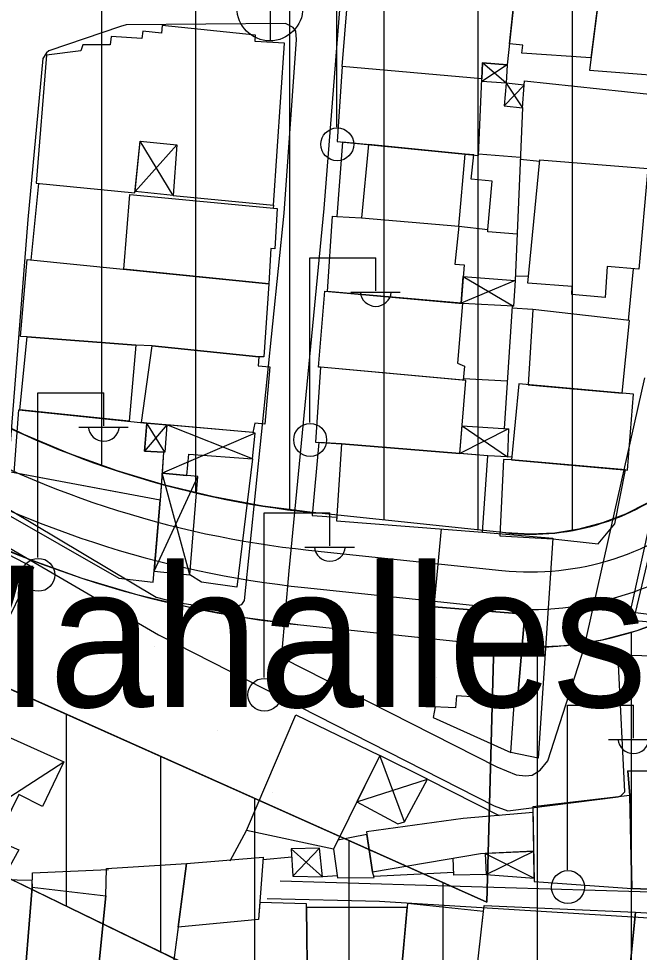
# Model space of a CAD drawing. Extents: x 417997 to 421451, y 4451742 to 4455216.
# Drawn here: x 419397.1 to 419463, y 4452433.3 to 4452532.5 of the extents above; entities that cross this region are included whole.
import ezdxf

# ---------------------------------------------------------------- set-up
doc = ezdxf.new("R2010")
doc.units = 0
for name, color, linetype in [('ADA', 7, 'Continuous'), ('ADAKENARI', 7, 'Continuous'), ('B_Mesken', 7, 'Continuous'), ('B_Sundurma', 7, 'Continuous'), ('B_Teras', 7, 'Continuous'), ('Default', 7, 'Continuous'), ('KALDIRIM', 7, 'Continuous'), ('PL_AYA_PARK_DINLENME', 7, 'Continuous'), ('PL_KON_MEV_350', 7, 'Continuous'), ('S_Elektrik_Diregi', 7, 'Continuous'), ('S_Rogar_Kapagi', 7, 'Continuous'), ('Sinir_Duvar_tek_tarafa_ait', 7, 'Continuous'), ('TR_ORTAYOGUNKONUT', 7, 'Continuous'), ('TR_PARKALANI', 7, 'Continuous'), ('Y_Bucak_Koy', 7, 'Continuous'), ('Yol_Sose', 7, 'Continuous')]:
    doc.layers.add(name, color=color, linetype=linetype)

# ---------------------------------------------------------------- blocks, each defined once
blk = doc.blocks.new('POINT_DISPLAY')
at = {"layer": 'Default'}
blk.add_line((0, 0), (0, 0), dxfattribs=at)

msp = doc.modelspace()

# ---------------------------------------------------------------- linework, layer by layer
at = {"layer": 'ADA'}
for p, q in [((419314.859, 4452497.681), (419446.848, 4452438.634)), ((419314.859, 4452497.681), (419446.848, 4452438.634)), ((419446.848, 4452438.634), (419447.614, 4452465.934)), ((419446.848, 4452438.634), (419447.614, 4452465.934))]:
    msp.add_line(p, q, dxfattribs=at)
at = {"layer": 'ADAKENARI'}
for p, q in [((419462.91, 4452408.734), (419316.34, 4452479.861)), ((419462.91, 4452408.734), (419316.34, 4452479.861)), ((419448.87, 4452477.868), (419428.334, 4452480.03)), ((419448.87, 4452477.868), (419428.334, 4452480.03)), ((419427.078, 4452468.096), (419447.614, 4452465.934)), ((419427.078, 4452468.096), (419447.614, 4452465.934))]:
    msp.add_line(p, q, dxfattribs=at)
for centre, radius, start, end in [((419438.803, 4452579.481), 100, 239.6276, 263.99099), ((419438.803, 4452579.481), 100, 239.6276, 263.99099), ((419451.487, 4452502.731), 25, 263.99099, 311.68944), ((419451.487, 4452502.731), 25, 263.99099, 311.68944), ((419438.803, 4452579.481), 112, 239.6276, 263.99099), ((419438.803, 4452579.481), 112, 239.6276, 263.99099), ((419451.487, 4452502.731), 37, 263.99099, 311.68944), ((419451.487, 4452502.731), 37, 263.99099, 311.68944)]:
    msp.add_arc(centre, radius, start, end, dxfattribs=at)
at = {"layer": 'B_Mesken'}
for points in [[(419459.73, 4452542.581), (419457.749, 4452527.056), (419469.704, 4452526.116), (419469.571, 4452527.208), (419469.114, 4452527.167), (419468.979, 4452529.618), (419468.773, 4452530.451), (419466.884, 4452538.059), (419465.806, 4452542.4), (419465.593, 4452543.262)], [(419450.32, 4452539.77), (419459.578, 4452541.393), (419457.913, 4452528.344), (419450.56, 4452528.856), (419450.683, 4452529.703), (419449.254, 4452529.856)], [(419431.507, 4452527.434), (419432.31, 4452537.344), (419437.948, 4452537.279), (419437.951, 4452538.094), (419441.143, 4452537.969), (419441.191, 4452538.625), (419445.426, 4452538.95), (419445.496, 4452539.538), (419450.32, 4452539.77), (419449.011, 4452527.598), (419446.408, 4452527.811), (419446.319, 4452526.131)], [(419398.981, 4452515.023), (419409.49, 4452514.013), (419410.028, 4452519.503), (419413.938, 4452519.127), (419413.535, 4452513.728), (419424.202, 4452512.695), (419425.367, 4452529.911), (419422.248, 4452530.103), (419422.295, 4452530.78), (419412.375, 4452531.788), (419412.304, 4452530.974), (419410.316, 4452531.207), (419410.223, 4452530.417), (419406.968, 4452530.609), (419406.852, 4452529.728), (419403.936, 4452529.739), (419403.753, 4452529.107), (419400.089, 4452528.645)], [(419430.949, 4452519.459), (419445.973, 4452517.997), (419446.319, 4452526.131), (419431.507, 4452527.434)], [(419431.54, 4452519.402), (419430.925, 4452511.501), (419433.529, 4452511.348), (419443.88, 4452510.473), (419446.96, 4452510.123), (419447.43, 4452515.238), (419445.188, 4452515.45), (419445.457, 4452518.047), (419444.569, 4452518.134)], [(419451.216, 4452504.421), (419452.483, 4452517.505), (419463.944, 4452516.603), (419462.979, 4452505.896), (419459.65, 4452506.18), (419459.412, 4452502.874), (419455.879, 4452503.204), (419455.904, 4452504.065)], [(419408.3, 4452505.89), (419408.939, 4452513.819), (419424.598, 4452512.358), (419424.357, 4452508.053), (419423.904, 4452508.1), (419423.715, 4452504.354)], [(419429.942, 4452503.535), (419430.467, 4452511.549), (419430.925, 4452511.501), (419433.529, 4452511.348), (419443.88, 4452510.473), (419443.459, 4452506.444), (419444.433, 4452506.35), (419444.137, 4452502.274)], [(419398.048, 4452498.722), (419397.346, 4452498.747), (419398.03, 4452506.914), (419423.715, 4452504.354), (419423.169, 4452496.594), (419422.655, 4452496.576), (419411.301, 4452497.769), (419409.583, 4452497.822)], [(419429.204, 4452495.5), (419428.978, 4452495.478), (419429.662, 4452503.56), (419444.27, 4452502.262), (419443.751, 4452495.901), (419444.475, 4452495.604), (419444.344, 4452494.116)], [(419461.216, 4452492.731), (419462.013, 4452500.438), (419451.723, 4452501.619), (419451.245, 4452493.618)], [(419397.254, 4452490.938), (419398.048, 4452498.722), (419409.583, 4452497.822), (419408.885, 4452489.737)], [(419410.19, 4452489.603), (419411.301, 4452497.769), (419422.655, 4452496.576), (419422.561, 4452495.629), (419423.825, 4452495.511), (419423.263, 4452489.441), (419422.202, 4452489.536), (419422.018, 4452488.543), (419410.749, 4452489.545)], [(419443.997, 4452486.312), (419444.634, 4452494.089), (419429.204, 4452495.5), (419428.673, 4452487.51), (419431.403, 4452487.346)], [(419449.47, 4452485.626), (419461.782, 4452484.544), (419462.421, 4452492.624), (419450.268, 4452493.705)], [(419396.664, 4452484.27), (419397.138, 4452490.95), (419410.749, 4452489.545), (419410.513, 4452486.566), (419412.522, 4452486.469), (419412.15, 4452481.34)], [(419429.001, 4452487.49), (419428.311, 4452479.713), (419430.921, 4452479.549), (419430.898, 4452479.17), (419446.381, 4452477.971), (419446.966, 4452486.068), (419443.997, 4452486.312), (419431.403, 4452487.346)], [(419449.47, 4452485.626), (419448.627, 4452485.672), (419448.235, 4452477.562), (419453.868, 4452477.237), (419458.668, 4452476.721), (419460.464, 4452478.837), (419461.568, 4452484.563)], [(419395.362, 4452484.517), (419395.009, 4452480.365), (419407.765, 4452473.072), (419411.422, 4452472.652), (419412.15, 4452481.34)], [(419462.653, 4452469.381), (419465.629, 4452481.899), (419472.452, 4452480.557), (419471.333, 4452468.292)], [(419449.783, 4452460.176), (419450.116, 4452460.154), (419450.89, 4452469.235), (419441.273, 4452470.014), (419440.361, 4452459.446), (419441.355, 4452459.393), (419441.139, 4452458.251), (419449.391, 4452454.556)], [(419421.322, 4452446.26), (419426.566, 4452458.536), (419435.504, 4452454.237), (419430.567, 4452444.271)], [(419466.875, 4452440.217), (419466.862, 4452439.914), (419462.266, 4452440.087), (419462.027, 4452449.991), (419461.826, 4452452.583), (419469.844, 4452452.507), (419469.733, 4452451.092), (419471.603, 4452450.953), (419470.883, 4452443.213), (419471.177, 4452443.292), (419470.792, 4452439.929)], [(419451.897, 4452440.845), (419462.266, 4452440.087), (419462.027, 4452449.991), (419451.748, 4452448.786)], [(419451.76, 4452448.151), (419444.344, 4452447.513), (419434.072, 4452446.113), (419434.698, 4452441.873), (419446.199, 4452443.801), (419451.837, 4452444.06)], [(419434.115, 4452445.824), (419431.04, 4452445.227), (419430.567, 4452444.271), (419431.01, 4452441.231), (419434.877, 4452441.27), (419434.698, 4452441.873)], [(419406.39, 4452439.317), (419406.474, 4452442.213), (419414.969, 4452442.766), (419413.574, 4452432.213), (419413.378, 4452429.188), (419412.054, 4452425.122), (419412.575, 4452424.956), (419412.372, 4452422.609), (419404.896, 4452424.481)], [(419414.969, 4452442.766), (419423.094, 4452443.433), (419422.618, 4452436.798), (419414.072, 4452435.974)], [(419387.994, 4452440.032), (419387.948, 4452440.431), (419393.734, 4452440.405), (419393.801, 4452441.095), (419398.536, 4452440.977), (419398.555, 4452440.248), (419397.541, 4452427.559), (419392.942, 4452429.164), (419387.857, 4452431.623)], [(419404.896, 4452424.481), (419397.541, 4452427.559), (419398.555, 4452440.248), (419406.39, 4452439.317)], [(419427.691, 4452438.065), (419427.699, 4452438.464), (419422.749, 4452438.622), (419422.618, 4452436.798), (419414.072, 4452435.974), (419413.574, 4452432.213), (419423.065, 4452431.976), (419422.588, 4452429.37), (419427.797, 4452429.076)], [(419438.402, 4452438.069), (419427.691, 4452438.065), (419427.797, 4452429.076), (419428.09, 4452428.894), (419431.887, 4452429.015), (419431.514, 4452425.81), (419437.001, 4452424.388), (419437.363, 4452426.653)], [(419446.483, 4452437.662), (419438.442, 4452438.506), (419437.363, 4452426.653), (419439.825, 4452426.418), (419439.823, 4452425.898), (419445.177, 4452425.313), (419445.487, 4452427.272), (419445.319, 4452427.277)], [(419461.562, 4452426.513), (419455.011, 4452426.855), (419454.71, 4452424.779), (419451.526, 4452425.062), (419451.803, 4452427.093), (419445.319, 4452427.277), (419446.554, 4452438.292), (419462.625, 4452437.575)], [(419469.368, 4452426.8), (419469.297, 4452425.852), (419461.525, 4452426.131), (419462.625, 4452437.575), (419466.672, 4452437.341), (419466.692, 4452437.604), (419470.487, 4452437.296)]]:
    msp.add_lwpolyline(points, close=True, dxfattribs=at)
at = {"layer": 'B_Sundurma'}
for p, q in [((419449.011, 4452527.598), (419446.307, 4452525.846)), ((419448.914, 4452525.673), (419446.408, 4452527.811)), ((419448.702, 4452523.25), (419450.817, 4452525.463)), ((419448.914, 4452525.673), (419450.628, 4452523.062)), ((419409.503, 4452514.151), (419413.938, 4452519.127)), ((419413.535, 4452513.728), (419410.028, 4452519.503)), ((419449.861, 4452504.707), (419444.137, 4452502.274)), ((419444.343, 4452505.113), (419449.693, 4452501.961)), ((419412.88, 4452489.355), (419410.513, 4452486.566)), ((419412.659, 4452486.468), (419410.749, 4452489.545)), ((419421.977, 4452485.735), (419412.88, 4452489.355)), ((419422.236, 4452488.482), (419412.359, 4452484.22)), ((419449.165, 4452488.948), (419443.997, 4452486.312)), ((419444.237, 4452489.239), (419449.064, 4452485.952)), ((419411.518, 4452473.798), (419416.163, 4452483.887)), ((419415.311, 4452473.421), (419412.359, 4452484.22)), ((419438.12, 4452447.168), (419435.504, 4452454.237)), ((419382.054, 4452440.69), (419401.93, 4452453.538)), ((419433.056, 4452449.295), (419440.537, 4452451.695)), ((419426.076, 4452444.322), (419429.403, 4452441.348)), ((419426.254, 4452441.414), (419429.093, 4452444.391)), ((419446.68, 4452443.823), (419451.891, 4452441.177)), ((419446.779, 4452441.582), (419451.837, 4452444.06))]:
    msp.add_line(p, q, dxfattribs=at)
for points in [[(419449.011, 4452527.598), (419448.914, 4452525.673), (419446.307, 4452525.846), (419446.319, 4452526.131), (419446.408, 4452527.811)], [(419448.914, 4452525.673), (419448.702, 4452523.25), (419450.628, 4452523.062), (419450.817, 4452525.463)], [(419413.535, 4452513.728), (419409.503, 4452514.151), (419410.028, 4452519.503), (419413.938, 4452519.127)], [(419444.343, 4452505.113), (419449.861, 4452504.707), (419449.693, 4452501.961), (419444.27, 4452502.262), (419444.137, 4452502.274)], [(419412.88, 4452489.355), (419412.659, 4452486.468), (419412.522, 4452486.469), (419410.513, 4452486.566), (419410.749, 4452489.545)], [(419414.996, 4452483.989), (419415.208, 4452486.237), (419421.977, 4452485.735), (419422.236, 4452488.482), (419422.018, 4452488.543), (419412.88, 4452489.355), (419412.659, 4452486.468), (419412.522, 4452486.469), (419412.359, 4452484.22)], [(419444.237, 4452489.239), (419449.165, 4452488.948), (419449.064, 4452485.952), (419446.966, 4452486.068), (419443.997, 4452486.312)], [(419411.518, 4452473.798), (419415.311, 4452473.421), (419416.163, 4452483.887), (419412.359, 4452484.22), (419412.15, 4452481.34)], [(419390.683, 4452457.894), (419390.956, 4452458.458), (419401.93, 4452453.538), (419399.681, 4452448.795), (419397.151, 4452450.067), (419394.74, 4452445.22), (419397.168, 4452444.189), (419395.428, 4452441.054), (419393.801, 4452441.095), (419393.734, 4452440.405), (419387.948, 4452440.431), (419387.994, 4452440.032), (419384.402, 4452439.777), (419384.36, 4452440.817), (419382.054, 4452440.69)], [(419433.056, 4452449.295), (419437.399, 4452446.958), (419438.12, 4452447.168), (419440.537, 4452451.695), (419435.504, 4452454.237)], [(419426.076, 4452444.322), (419426.254, 4452441.414), (419429.403, 4452441.348), (419429.093, 4452444.391)], [(419446.68, 4452443.823), (419446.779, 4452441.582), (419451.891, 4452441.177), (419451.837, 4452444.06)]]:
    msp.add_lwpolyline(points, close=True, dxfattribs=at)
at = {"layer": 'B_Teras'}
for points in [[(419434.28, 4452519.135), (419433.529, 4452511.348), (419443.88, 4452510.473), (419444.569, 4452518.134)], [(419430.898, 4452479.17), (419446.381, 4452477.971), (419446.966, 4452486.068), (419431.403, 4452487.346)], [(419440.361, 4452459.446), (419441.273, 4452470.014), (419450.89, 4452469.235), (419450.116, 4452460.154), (419443.633, 4452460.576), (419443.523, 4452459.275)], [(419462.266, 4452440.087), (419466.862, 4452439.914), (419467.008, 4452443.491), (419470.883, 4452443.213), (419471.603, 4452450.953), (419469.733, 4452451.092), (419469.844, 4452452.507), (419461.826, 4452452.583), (419462.027, 4452449.991)]]:
    msp.add_lwpolyline(points, close=True, dxfattribs=at)
at = {"layer": 'KALDIRIM'}
for p, q in [((419427.915, 4452476.052), (419448.451, 4452473.89)), ((419427.915, 4452476.052), (419448.451, 4452473.89)), ((419427.497, 4452472.074), (419448.032, 4452469.912)), ((419427.497, 4452472.074), (419448.032, 4452469.912))]:
    msp.add_line(p, q, dxfattribs=at)
for centre, radius, start, end in [((419438.803, 4452579.481), 104, 239.6276, 263.99099), ((419438.803, 4452579.481), 104, 239.6276, 263.99099), ((419438.803, 4452579.481), 108, 239.6276, 263.99099), ((419438.803, 4452579.481), 108, 239.6276, 263.99099), ((419451.487, 4452502.731), 29, 263.99099, 311.68944), ((419451.487, 4452502.731), 29, 263.99099, 311.68944), ((419451.487, 4452502.731), 33, 263.99099, 311.68944), ((419451.487, 4452502.731), 33, 263.99099, 311.68944)]:
    msp.add_arc(centre, radius, start, end, dxfattribs=at)
at = {"layer": 'PL_AYA_PARK_DINLENME'}
msp.add_lwpolyline([(419447.614, 4452465.934), (419446.848, 4452438.634), (419314.859, 4452497.681), (419320.344, 4452507.499), (419333.848, 4452511.173), (419382.173, 4452482.852), (419387.387, 4452479.98), (419392.746, 4452477.389), (419398.235, 4452475.086), (419403.838, 4452473.078), (419409.541, 4452471.371), (419415.326, 4452469.969), (419421.177, 4452468.876), (419427.078, 4452468.096)], close=True, dxfattribs=at)
msp.add_lwpolyline([(419447.614, 4452465.934), (419446.848, 4452438.634), (419314.859, 4452497.681), (419320.344, 4452507.499), (419333.848, 4452511.173), (419382.173, 4452482.852), (419387.387, 4452479.98), (419392.746, 4452477.389), (419398.235, 4452475.086), (419403.838, 4452473.078), (419409.541, 4452471.371), (419415.326, 4452469.969), (419421.177, 4452468.876), (419427.078, 4452468.096)], close=True, dxfattribs=at)
at = {"layer": 'PL_KON_MEV_350'}
for points in [[(419463.898, 4452481.029), (419461.577, 4452479.858), (419459.146, 4452478.933), (419456.633, 4452478.266), (419454.064, 4452477.864), (419451.467, 4452477.731), (419448.87, 4452477.868), (419428.334, 4452480.03), (419423.065, 4452480.727), (419417.841, 4452481.702), (419412.676, 4452482.954), (419407.584, 4452484.478), (419402.581, 4452486.271), (419397.68, 4452488.327), (419392.896, 4452490.641), (419388.241, 4452493.205), (419339.702, 4452521.651), (419335.951, 4452535.438), (419341.294, 4452545.002), (419357.849, 4452536.976), (419367.191, 4452550.252), (419515.874, 4452588.404)], [(419462.91, 4452408.734), (419316.34, 4452479.861), (419312.22, 4452492.957), (419314.859, 4452497.681), (419446.848, 4452438.634), (419447.614, 4452465.934), (419451.457, 4452465.731), (419455.3, 4452465.928), (419459.103, 4452466.523), (419462.822, 4452467.51), (419466.42, 4452468.878)]]:
    msp.add_lwpolyline(points, dxfattribs=at)
at = {"layer": 'S_Elektrik_Diregi'}
for p, q in [((419430.935, 4452521.002), (419430.935, 4452538.503)), ((419428.058, 4452489.594), (419428.058, 4452507.094)), ((419428.058, 4452507.094), (419435.058, 4452507.094)), ((419435.058, 4452503.594), (419435.058, 4452507.094)), ((419432.398, 4452503.454), (419437.648, 4452503.454)), ((419399.182, 4452475.259), (419399.182, 4452492.759)), ((419399.182, 4452492.759), (419406.182, 4452492.759)), ((419406.182, 4452489.259), (419406.182, 4452492.759)), ((419403.522, 4452489.119), (419408.772, 4452489.119)), ((419423.195, 4452462.509), (419423.195, 4452480.009)), ((419423.195, 4452480.009), (419430.195, 4452480.009)), ((419430.195, 4452476.509), (419430.195, 4452480.009)), ((419427.535, 4452476.369), (419432.785, 4452476.369)), ((419455.43, 4452442.076), (419455.43, 4452459.576)), ((419455.43, 4452459.576), (419462.43, 4452459.576)), ((419462.43, 4452456.076), (419462.43, 4452459.576)), ((419459.77, 4452455.936), (419465.02, 4452455.936))]:
    msp.add_line(p, q, dxfattribs=at)
for centre in [(419430.971, 4452519.167), (419428.094, 4452487.759), (419399.218, 4452473.423), (419423.231, 4452460.674), (419455.466, 4452440.24)]:
    msp.add_circle(centre, 1.75, dxfattribs=at)
for centre in [(419435.059, 4452503.607), (419406.182, 4452489.272), (419430.196, 4452476.522), (419462.431, 4452456.089)]:
    msp.add_arc(centre, 1.658, 184.83843, 355.14641, dxfattribs=at)
at = {"layer": 'S_Rogar_Kapagi'}
msp.add_line((419423.867, 4452530.134), (419423.867, 4452537.134), dxfattribs=at)
msp.add_circle((419423.814, 4452533.663), 3.5, dxfattribs=at)
at = {"layer": 'Sinir_Duvar_tek_tarafa_ait'}
for points in [[(419450.817, 4452525.463), (419450.842, 4452525.917), (419464.119, 4452524.485)], [(419450.628, 4452523.062), (419449.861, 4452504.707)], [(419445.979, 4452518.154), (419450.408, 4452517.805)], [(419450.399, 4452517.579), (419452.472, 4452517.394)], [(419398.462, 4452506.871), (419399.267, 4452514.995)], [(419424.202, 4452512.695), (419424.174, 4452512.398)], [(419450.066, 4452509.613), (419446.975, 4452509.874), (419446.96, 4452510.123)], [(419462.391, 4452505.946), (419461.873, 4452500.454)], [(419451.284, 4452505.127), (419449.88, 4452505.165)], [(419449.537, 4452501.97), (419448.681, 4452488.977)], [(419451.723, 4452501.619), (419449.522, 4452501.743)], [(419444.36, 4452494.298), (419449.015, 4452494.037)], [(419421.977, 4452485.735), (419420.318, 4452472.115), (419416.548, 4452472.628), (419415.311, 4452473.421)], [(419449.5, 4452485.93), (419449.064, 4452485.952)], [(419388.571, 4452479.441), (419398.707, 4452474.203), (419390.956, 4452458.458)], [(419441.273, 4452470.014), (419442.038, 4452478.308)], [(419446.381, 4452477.971), (419453.874, 4452477.33), (419452.298, 4452453.953), (419449.391, 4452454.556)], [(419440.537, 4452451.695), (419448.18, 4452447.843)], [(419419.598, 4452443.026), (419421.322, 4452446.26)], [(419426.131, 4452443.425), (419423.08, 4452443.15)], [(419446.779, 4452441.582), (419443.359, 4452441.515), (419443.286, 4452443.313)], [(419398.555, 4452440.248), (419398.613, 4452441.768), (419406.672, 4452442.113)], [(419443.347, 4452441.806), (419434.848, 4452441.368)], [(419430.978, 4452441.452), (419429.403, 4452441.348)]]:
    msp.add_lwpolyline(points, dxfattribs=at)
at = {"layer": 'TR_ORTAYOGUNKONUT'}
for p, q in [((419455.951, 4452478.16), (419455.951, 4452573.028)), ((419455.951, 4452478.16), (419455.951, 4452573.028)), ((419445.951, 4452478.176), (419445.951, 4452570.462)), ((419445.951, 4452478.176), (419445.951, 4452570.462)), ((419435.951, 4452479.228), (419435.951, 4452567.896)), ((419435.951, 4452479.228), (419435.951, 4452567.896)), ((419425.951, 4452480.345), (419425.951, 4452565.33)), ((419425.951, 4452480.345), (419425.951, 4452565.33)), ((419415.951, 4452482.16), (419415.951, 4452562.764)), ((419415.951, 4452482.16), (419415.951, 4452562.764)), ((419405.951, 4452485.064), (419405.951, 4452560.198)), ((419405.951, 4452485.064), (419405.951, 4452560.198)), ((419462.22, 4452409.068), (419462.22, 4452467.35)), ((419462.22, 4452409.068), (419462.22, 4452467.35)), ((419452.22, 4452413.921), (419452.22, 4452465.77)), ((419452.22, 4452413.921), (419452.22, 4452465.77)), ((419402.22, 4452438.185), (419402.22, 4452458.599)), ((419402.22, 4452438.185), (419402.22, 4452458.599)), ((419412.22, 4452433.332), (419412.22, 4452454.125)), ((419412.22, 4452433.332), (419412.22, 4452454.125)), ((419422.22, 4452428.48), (419422.22, 4452449.651)), ((419422.22, 4452428.48), (419422.22, 4452449.651)), ((419432.22, 4452423.627), (419432.22, 4452445.178)), ((419432.22, 4452423.627), (419432.22, 4452445.178)), ((419442.22, 4452418.774), (419442.22, 4452440.704)), ((419442.22, 4452418.774), (419442.22, 4452440.704))]:
    msp.add_line(p, q, dxfattribs=at)
at = {"layer": 'Yol_Sose'}
for points in [[(419464.18, 4452543.592), (419431.901, 4452537.386), (419431.719, 4452537.204), (419431.444, 4452536.66), (419429.543, 4452512.363), (419425.844, 4452473.839), (419425.063, 4452464.907), (419425.13, 4452464.589), (419425.198, 4452464.566), (419447.932, 4452453.004), (419449.977, 4452452.178), (419450.955, 4452452.061), (419451.66, 4452452.127), (419452.526, 4452452.67), (419453.349, 4452453.644), (419457.188, 4452465.658), (419463.629, 4452494.347)], [(419356.642, 4452447.912), (419340.036, 4452456.968), (419335.917, 4452459.659), (419335.443, 4452460.546), (419335.04, 4452461.953), (419334.996, 4452462.52), (419337.035, 4452468.68), (419348.466, 4452502.515), (419348.785, 4452502.854), (419349.08, 4452503.057), (419349.67, 4452503.077), (419379.938, 4452485.726), (419411.994, 4452467.053), (419447.635, 4452448.866), (419449.085, 4452448.339), (419460.817, 4452449.835), (419461.089, 4452449.925), (419461.499, 4452450.377), (419460.841, 4452463.895), (419461.069, 4452464.506), (419461.751, 4452464.889), (419474.203, 4452464.614)], [(419424.917, 4452440.901), (419487.023, 4452439.082)], [(419487.538, 4452435.505), (419435.44, 4452438.697), (419423.519, 4452439.008)]]:
    msp.add_lwpolyline(points, dxfattribs=at)
for points in [[(419421.124, 4452470.695), (419425.327, 4452511.84), (419426.637, 4452530.316), (419426.572, 4452531.201), (419426.278, 4452531.588), (419425.484, 4452532.023), (419408.563, 4452531.858), (419407.95, 4452531.679), (419400.355, 4452529.119), (419400.105, 4452528.893), (419399.694, 4452528.281), (419398.115, 4452511.169), (419395.744, 4452481.119), (419395.766, 4452480.869), (419396.241, 4452480.3), (419396.264, 4452480.277), (419411.746, 4452471.047), (419413.788, 4452470.518), (419415.422, 4452470.285), (419419.578, 4452470.088), (419420.441, 4452470.175), (419420.851, 4452470.287)], [(419462.998, 4452468.551), (419488.224, 4452466.21), (419489.2, 4452466.161), (419489.518, 4452466.182), (419489.813, 4452466.204), (419490.086, 4452466.316), (419490.178, 4452466.43), (419490.338, 4452466.883), (419492.302, 4452490.732), (419492.19, 4452491.051), (419491.851, 4452491.461), (419468.423, 4452495.044), (419468.151, 4452494.977), (419467.604, 4452494.502), (419462.024, 4452469.372), (419462.113, 4452468.804), (419462.339, 4452468.531)]]:
    msp.add_lwpolyline(points, close=True, dxfattribs=at)

# ---------------------------------------------------------------- block references
at = {"layer": 'TR_PARKALANI', "xscale": 0.1, "yscale": 0.10000000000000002}
for p in [(419397.193, 4452470.306), (419397.193, 4452470.306), (419411.604, 4452465.846), (419411.604, 4452465.846), (419426.737, 4452465.097), (419426.737, 4452465.097), (419441.509, 4452462.492), (419441.509, 4452462.492), (419433.036, 4452459.471), (419433.036, 4452459.471), (419418.264, 4452456.867), (419418.264, 4452456.867), (419424.132, 4452450.325), (419424.132, 4452450.325), (419439.697, 4452450.491), (419439.697, 4452450.491), (419436.533, 4452446.559), (419436.533, 4452446.559), (419438.036, 4452442.796), (419438.036, 4452442.796), (419446.357, 4452441.512), (419446.357, 4452441.512)]:
    msp.add_blockref('POINT_DISPLAY', p, dxfattribs=at)

# ---------------------------------------------------------------- texts
at = {"layer": 'Y_Bucak_Koy'}
msp.add_text('Santral Garaj Mahallesi', height=15, dxfattribs=at).set_placement((419259.877, 4452459.385))

doc.saveas('drawing.dxf')
